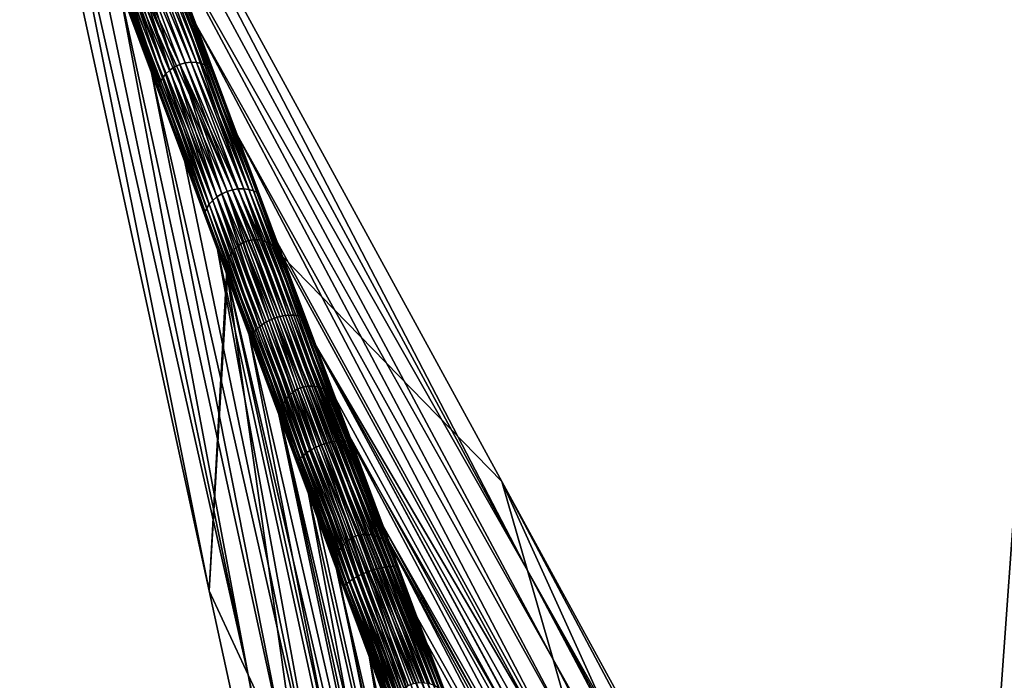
# Model space of a CAD drawing. Header units: millimetres. Extents: x -208 to -25, y 23 to 205.
# Tile 476 of 635: x -149 to -126, y 176 to 192. Entities that reach past the tile are written whole.
import ezdxf

# ---------------------------------------------------------------- set-up
doc = ezdxf.new("R2010")
doc.units = ezdxf.units.MM
doc.header["$LTSCALE"] = 65.185185
for name, color, linetype in [('180', 7, 'CONTINUOUS'), ('230', 7, 'CONTINUOUS'), ('322', 7, 'CONTINUOUS'), ('324', 7, 'CONTINUOUS'), ('377', 7, 'CONTINUOUS'), ('378', 7, 'CONTINUOUS'), ('379', 7, 'CONTINUOUS'), ('447', 7, 'CONTINUOUS')]:
    doc.layers.add(name, color=color, linetype=linetype)

msp = doc.modelspace()

# ---------------------------------------------------------------- linework, layer by layer
at = {"layer": '180', "linetype": 'CONTINUOUS'}
for points in [[(-141.916, 183.851, 50.715), (-126.424, 156.15, 56.24), (-142.707, 185.972, 56.24), (-141.916, 183.851, 50.715)], [(-126.058, 154.465, 47.588), (-126.424, 156.15, 56.24), (-141.916, 183.851, 50.715), (-126.058, 154.465, 47.588)], [(-141.45, 182.6, 47.46), (-126.058, 154.465, 47.588), (-141.916, 183.851, 50.715), (-141.45, 182.6, 47.46)], [(-141.124, 181.727, 45.189), (-126.058, 154.465, 47.588), (-141.45, 182.6, 47.46), (-141.124, 181.727, 45.189)], [(-140.331, 179.603, 39.663), (-126.058, 154.465, 47.588), (-141.124, 181.727, 45.189), (-140.331, 179.603, 39.663)], [(-125.691, 152.773, 38.882), (-126.058, 154.465, 47.588), (-140.331, 179.603, 39.663), (-125.691, 152.773, 38.882)], [(-140.143, 179.099, 38.352), (-125.691, 152.773, 38.882), (-140.331, 179.603, 39.663), (-140.143, 179.099, 38.352)], [(-139.533, 177.461, 34.087), (-125.691, 152.773, 38.882), (-140.143, 179.099, 38.352), (-139.533, 177.461, 34.087)], [(-138.837, 175.595, 29.222), (-125.691, 152.773, 38.882), (-139.533, 177.461, 34.087), (-138.837, 175.595, 29.222)]]:
    msp.add_3dface(points, dxfattribs=at)
at = {"layer": '230', "linetype": 'CONTINUOUS'}
for points in [[(-143.773, 186.215, 56.24), (-142.456, 182.776, 47.246), (-143.645, 186.301, 56.24), (-143.773, 186.215, 56.24)], [(-143.645, 186.301, 56.24), (-142.226, 182.888, 47.236), (-143.505, 186.352, 56.24), (-143.645, 186.301, 56.24)], [(-142.456, 182.776, 47.246), (-142.346, 182.843, 47.236), (-143.645, 186.301, 56.24), (-142.456, 182.776, 47.246)], [(-142.346, 182.843, 47.236), (-142.226, 182.888, 47.236), (-143.645, 186.301, 56.24), (-142.346, 182.843, 47.236)], [(-143.505, 186.352, 56.24), (-142.1, 182.909, 47.246), (-143.353, 186.371, 56.24), (-143.505, 186.352, 56.24)], [(-142.226, 182.888, 47.236), (-142.1, 182.909, 47.246), (-143.505, 186.352, 56.24), (-142.226, 182.888, 47.236)], [(-142.1, 182.909, 47.246), (-141.971, 182.907, 47.266), (-143.353, 186.371, 56.24), (-142.1, 182.909, 47.246)], [(-143.353, 186.371, 56.24), (-141.971, 182.907, 47.266), (-143.203, 186.355, 56.24), (-143.353, 186.371, 56.24)], [(-141.971, 182.907, 47.266), (-141.844, 182.884, 47.293), (-143.203, 186.355, 56.24), (-141.971, 182.907, 47.266)], [(-143.203, 186.355, 56.24), (-141.844, 182.884, 47.293), (-143.056, 186.305, 56.24), (-143.203, 186.355, 56.24)], [(-141.844, 182.884, 47.293), (-141.723, 182.84, 47.327), (-143.056, 186.305, 56.24), (-141.844, 182.884, 47.293)], [(-143.056, 186.305, 56.24), (-141.723, 182.84, 47.327), (-142.922, 186.223, 56.24), (-143.056, 186.305, 56.24)], [(-143.956, 185.971, 56.24), (-142.633, 182.589, 47.293), (-143.877, 186.105, 56.24), (-143.956, 185.971, 56.24)], [(-143.877, 186.105, 56.24), (-142.552, 182.69, 47.266), (-143.773, 186.215, 56.24), (-143.877, 186.105, 56.24)], [(-142.633, 182.589, 47.293), (-142.552, 182.69, 47.266), (-143.877, 186.105, 56.24), (-142.633, 182.589, 47.293)], [(-142.552, 182.69, 47.266), (-142.456, 182.776, 47.246), (-143.773, 186.215, 56.24), (-142.552, 182.69, 47.266)], [(-141.723, 182.84, 47.327), (-141.614, 182.776, 47.367), (-142.922, 186.223, 56.24), (-141.723, 182.84, 47.327)], [(-142.922, 186.223, 56.24), (-141.614, 182.776, 47.367), (-142.807, 186.113, 56.24), (-142.922, 186.223, 56.24)], [(-141.45, 182.6, 47.46), (-141.916, 183.851, 50.715), (-142.807, 186.113, 56.24), (-141.45, 182.6, 47.46)], [(-141.521, 182.695, 47.411), (-141.45, 182.6, 47.46), (-142.807, 186.113, 56.24), (-141.521, 182.695, 47.411)], [(-141.916, 183.851, 50.715), (-142.707, 185.972, 56.24), (-142.807, 186.113, 56.24), (-141.916, 183.851, 50.715)], [(-141.614, 182.776, 47.367), (-141.521, 182.695, 47.411), (-142.807, 186.113, 56.24), (-141.614, 182.776, 47.367)], [(-144.019, 185.662, 56.24), (-142.736, 182.358, 47.367), (-144.004, 185.821, 56.24), (-144.019, 185.662, 56.24)], [(-144.004, 185.821, 56.24), (-142.695, 182.477, 47.327), (-143.956, 185.971, 56.24), (-144.004, 185.821, 56.24)], [(-142.736, 182.358, 47.367), (-142.695, 182.477, 47.327), (-144.004, 185.821, 56.24), (-142.736, 182.358, 47.367)], [(-142.695, 182.477, 47.327), (-142.633, 182.589, 47.293), (-143.956, 185.971, 56.24), (-142.695, 182.477, 47.327)], [(-142.753, 182.236, 47.411), (-142.736, 182.358, 47.367), (-144.019, 185.662, 56.24), (-142.753, 182.236, 47.411)], [(-144.003, 185.489, 56.24), (-142.753, 182.236, 47.411), (-144.019, 185.662, 56.24), (-144.003, 185.489, 56.24)], [(-142.745, 182.117, 47.46), (-142.753, 182.236, 47.411), (-144.003, 185.489, 56.24), (-142.745, 182.117, 47.46)], [(-142.552, 182.69, 47.266), (-141.15, 179.275, 38.131), (-142.456, 182.776, 47.246), (-142.552, 182.69, 47.266)], [(-142.456, 182.776, 47.246), (-141.041, 179.342, 38.121), (-142.346, 182.843, 47.236), (-142.456, 182.776, 47.246)], [(-141.15, 179.275, 38.131), (-141.041, 179.342, 38.121), (-142.456, 182.776, 47.246), (-141.15, 179.275, 38.131)], [(-142.346, 182.843, 47.236), (-140.921, 179.387, 38.121), (-142.226, 182.888, 47.236), (-142.346, 182.843, 47.236)], [(-141.041, 179.342, 38.121), (-140.921, 179.387, 38.121), (-142.346, 182.843, 47.236), (-141.041, 179.342, 38.121)], [(-142.226, 182.888, 47.236), (-140.794, 179.408, 38.131), (-142.1, 182.909, 47.246), (-142.226, 182.888, 47.236)], [(-140.921, 179.387, 38.121), (-140.794, 179.408, 38.131), (-142.226, 182.888, 47.236), (-140.921, 179.387, 38.121)], [(-140.794, 179.408, 38.131), (-140.665, 179.406, 38.15), (-142.1, 182.909, 47.246), (-140.794, 179.408, 38.131)], [(-142.1, 182.909, 47.246), (-140.665, 179.406, 38.15), (-141.971, 182.907, 47.266), (-142.1, 182.909, 47.246)], [(-140.665, 179.406, 38.15), (-140.538, 179.382, 38.177), (-141.971, 182.907, 47.266), (-140.665, 179.406, 38.15)], [(-141.971, 182.907, 47.266), (-140.538, 179.382, 38.177), (-141.844, 182.884, 47.293), (-141.971, 182.907, 47.266)], [(-140.538, 179.382, 38.177), (-140.418, 179.338, 38.212), (-141.844, 182.884, 47.293), (-140.538, 179.382, 38.177)], [(-141.844, 182.884, 47.293), (-140.418, 179.338, 38.212), (-141.723, 182.84, 47.327), (-141.844, 182.884, 47.293)], [(-140.418, 179.338, 38.212), (-140.309, 179.275, 38.251), (-141.723, 182.84, 47.327), (-140.418, 179.338, 38.212)], [(-141.723, 182.84, 47.327), (-140.309, 179.275, 38.251), (-141.614, 182.776, 47.367), (-141.723, 182.84, 47.327)], [(-140.309, 179.275, 38.251), (-140.216, 179.194, 38.296), (-141.614, 182.776, 47.367), (-140.309, 179.275, 38.251)], [(-141.614, 182.776, 47.367), (-140.216, 179.194, 38.296), (-141.521, 182.695, 47.411), (-141.614, 182.776, 47.367)], [(-142.695, 182.477, 47.327), (-141.327, 179.088, 38.177), (-142.633, 182.589, 47.293), (-142.695, 182.477, 47.327)], [(-142.633, 182.589, 47.293), (-141.246, 179.189, 38.15), (-142.552, 182.69, 47.266), (-142.633, 182.589, 47.293)], [(-141.327, 179.088, 38.177), (-141.246, 179.189, 38.15), (-142.633, 182.589, 47.293), (-141.327, 179.088, 38.177)], [(-141.246, 179.189, 38.15), (-141.15, 179.275, 38.131), (-142.552, 182.69, 47.266), (-141.246, 179.189, 38.15)], [(-140.143, 179.099, 38.352), (-140.331, 179.603, 39.663), (-141.521, 182.695, 47.411), (-140.143, 179.099, 38.352)], [(-140.216, 179.194, 38.296), (-140.143, 179.099, 38.352), (-141.521, 182.695, 47.411), (-140.216, 179.194, 38.296)], [(-140.331, 179.603, 39.663), (-141.124, 181.727, 45.189), (-141.521, 182.695, 47.411), (-140.331, 179.603, 39.663)], [(-141.124, 181.727, 45.189), (-141.45, 182.6, 47.46), (-141.521, 182.695, 47.411), (-141.124, 181.727, 45.189)], [(-142.753, 182.236, 47.411), (-141.43, 178.857, 38.251), (-142.736, 182.358, 47.367), (-142.753, 182.236, 47.411)], [(-142.736, 182.358, 47.367), (-141.389, 178.976, 38.212), (-142.695, 182.477, 47.327), (-142.736, 182.358, 47.367)], [(-141.43, 178.857, 38.251), (-141.389, 178.976, 38.212), (-142.736, 182.358, 47.367), (-141.43, 178.857, 38.251)], [(-141.389, 178.976, 38.212), (-141.327, 179.088, 38.177), (-142.695, 182.477, 47.327), (-141.389, 178.976, 38.212)], [(-141.447, 178.735, 38.296), (-141.43, 178.857, 38.251), (-142.753, 182.236, 47.411), (-141.447, 178.735, 38.296)], [(-142.745, 182.117, 47.46), (-141.447, 178.735, 38.296), (-142.753, 182.236, 47.411), (-142.745, 182.117, 47.46)], [(-141.891, 179.828, 41.505), (-141.447, 178.735, 38.296), (-142.745, 182.117, 47.46), (-141.891, 179.828, 41.505)], [(-141.441, 178.618, 38.36), (-141.447, 178.735, 38.296), (-141.891, 179.828, 41.505), (-141.441, 178.618, 38.36)], [(-141.15, 179.275, 38.131), (-139.736, 175.843, 29.005), (-141.041, 179.342, 38.121), (-141.15, 179.275, 38.131)], [(-141.041, 179.342, 38.121), (-139.616, 175.888, 29.005), (-140.921, 179.387, 38.121), (-141.041, 179.342, 38.121)], [(-139.736, 175.843, 29.005), (-139.616, 175.888, 29.005), (-141.041, 179.342, 38.121), (-139.736, 175.843, 29.005)], [(-140.921, 179.387, 38.121), (-139.489, 175.909, 29.015), (-140.794, 179.408, 38.131), (-140.921, 179.387, 38.121)], [(-139.616, 175.888, 29.005), (-139.489, 175.909, 29.015), (-140.921, 179.387, 38.121), (-139.616, 175.888, 29.005)], [(-139.489, 175.909, 29.015), (-139.36, 175.907, 29.034), (-140.794, 179.408, 38.131), (-139.489, 175.909, 29.015)], [(-140.794, 179.408, 38.131), (-139.36, 175.907, 29.034), (-140.665, 179.406, 38.15), (-140.794, 179.408, 38.131)], [(-139.36, 175.907, 29.034), (-139.233, 175.884, 29.061), (-140.665, 179.406, 38.15), (-139.36, 175.907, 29.034)], [(-140.665, 179.406, 38.15), (-139.233, 175.884, 29.061), (-140.538, 179.382, 38.177), (-140.665, 179.406, 38.15)], [(-139.233, 175.884, 29.061), (-139.113, 175.84, 29.095), (-140.538, 179.382, 38.177), (-139.233, 175.884, 29.061)], [(-140.538, 179.382, 38.177), (-139.113, 175.84, 29.095), (-140.418, 179.338, 38.212), (-140.538, 179.382, 38.177)], [(-139.113, 175.84, 29.095), (-139.004, 175.777, 29.135), (-140.418, 179.338, 38.212), (-139.113, 175.84, 29.095)], [(-140.418, 179.338, 38.212), (-139.004, 175.777, 29.135), (-140.309, 179.275, 38.251), (-140.418, 179.338, 38.212)], [(-141.389, 178.976, 38.212), (-140.022, 175.59, 29.061), (-141.327, 179.088, 38.177), (-141.389, 178.976, 38.212)], [(-141.327, 179.088, 38.177), (-139.941, 175.69, 29.034), (-141.246, 179.189, 38.15), (-141.327, 179.088, 38.177)], [(-140.022, 175.59, 29.061), (-139.941, 175.69, 29.034), (-141.327, 179.088, 38.177), (-140.022, 175.59, 29.061)], [(-141.246, 179.189, 38.15), (-139.845, 175.776, 29.015), (-141.15, 179.275, 38.131), (-141.246, 179.189, 38.15)], [(-139.941, 175.69, 29.034), (-139.845, 175.776, 29.015), (-141.246, 179.189, 38.15), (-139.941, 175.69, 29.034)], [(-139.845, 175.776, 29.015), (-139.736, 175.843, 29.005), (-141.15, 179.275, 38.131), (-139.845, 175.776, 29.015)], [(-139.004, 175.777, 29.135), (-138.911, 175.696, 29.179), (-140.309, 179.275, 38.251), (-139.004, 175.777, 29.135)], [(-140.309, 179.275, 38.251), (-138.911, 175.696, 29.179), (-140.216, 179.194, 38.296), (-140.309, 179.275, 38.251)], [(-138.837, 175.595, 29.222), (-139.533, 177.461, 34.087), (-140.216, 179.194, 38.296), (-138.837, 175.595, 29.222)], [(-138.911, 175.696, 29.179), (-138.837, 175.595, 29.222), (-140.216, 179.194, 38.296), (-138.911, 175.696, 29.179)], [(-139.533, 177.461, 34.087), (-140.143, 179.099, 38.352), (-140.216, 179.194, 38.296), (-139.533, 177.461, 34.087)], [(-141.447, 178.735, 38.296), (-140.125, 175.359, 29.135), (-141.43, 178.857, 38.251), (-141.447, 178.735, 38.296)], [(-141.43, 178.857, 38.251), (-140.084, 175.478, 29.095), (-141.389, 178.976, 38.212), (-141.43, 178.857, 38.251)], [(-140.125, 175.359, 29.135), (-140.084, 175.478, 29.095), (-141.43, 178.857, 38.251), (-140.125, 175.359, 29.135)], [(-140.084, 175.478, 29.095), (-140.022, 175.59, 29.061), (-141.389, 178.976, 38.212), (-140.084, 175.478, 29.095)], [(-140.143, 175.236, 29.179), (-140.125, 175.359, 29.135), (-141.447, 178.735, 38.296), (-140.143, 175.236, 29.179)], [(-141.441, 178.618, 38.36), (-140.143, 175.236, 29.179), (-141.447, 178.735, 38.296), (-141.441, 178.618, 38.36)], [(-140.13, 175.105, 29.203), (-140.143, 175.236, 29.179), (-141.441, 178.618, 38.36), (-140.13, 175.105, 29.203)]]:
    msp.add_3dface(points, dxfattribs=at)
at = {"layer": '322', "linetype": 'CONTINUOUS'}
for points in [[(-148.137, 196.575, 51.334), (-144.437, 178.076, 56.24), (-148.914, 198.658, 56.24), (-148.137, 196.575, 51.334)], [(-143.519, 176.095, 48.639), (-144.437, 178.076, 56.24), (-148.137, 196.575, 51.334), (-143.519, 176.095, 48.639)], [(-147.359, 194.491, 46.428), (-143.519, 176.095, 48.639), (-148.137, 196.575, 51.334), (-147.359, 194.491, 46.428)], [(-146.582, 192.406, 41.521), (-143.519, 176.095, 48.639), (-147.359, 194.491, 46.428), (-146.582, 192.406, 41.521)], [(-142.6, 174.114, 41.037), (-143.519, 176.095, 48.639), (-146.582, 192.406, 41.521), (-142.6, 174.114, 41.037)], [(-145.8, 190.31, 36.583), (-142.6, 174.114, 41.037), (-146.582, 192.406, 41.521), (-145.8, 190.31, 36.583)], [(-141.682, 172.133, 33.436), (-142.6, 174.114, 41.037), (-145.8, 190.31, 36.583), (-141.682, 172.133, 33.436)], [(-145.015, 188.203, 31.617), (-141.682, 172.133, 33.436), (-145.8, 190.31, 36.583), (-145.015, 188.203, 31.617)], [(-144.243, 186.135, 26.736), (-141.682, 172.133, 33.436), (-145.015, 188.203, 31.617), (-144.243, 186.135, 26.736)], [(-140.763, 170.153, 25.835), (-141.682, 172.133, 33.436), (-144.243, 186.135, 26.736), (-140.763, 170.153, 25.835)], [(-143.503, 184.151, 22.05), (-140.763, 170.153, 25.835), (-144.243, 186.135, 26.736), (-143.503, 184.151, 22.05)], [(-139.845, 168.172, 18.233), (-140.763, 170.153, 25.835), (-143.503, 184.151, 22.05), (-139.845, 168.172, 18.233)], [(-142.792, 182.244, 17.542), (-139.845, 168.172, 18.233), (-143.503, 184.151, 22.05), (-142.792, 182.244, 17.542)], [(-142.09, 180.364, 13.096), (-139.845, 168.172, 18.233), (-142.792, 182.244, 17.542), (-142.09, 180.364, 13.096)], [(-138.927, 166.191, 10.632), (-139.845, 168.172, 18.233), (-142.09, 180.364, 13.096), (-138.927, 166.191, 10.632)], [(-141.381, 178.461, 8.597), (-138.927, 166.191, 10.632), (-142.09, 180.364, 13.096), (-141.381, 178.461, 8.597)], [(-140.661, 176.532, 4.027), (-138.927, 166.191, 10.632), (-141.381, 178.461, 8.597), (-140.661, 176.532, 4.027)], [(-144.437, 178.076, 56.24), (-143.519, 176.095, 48.639), (-140.183, 158.518, 56.24), (-144.437, 178.076, 56.24)], [(-138.008, 164.21, 3.03), (-138.927, 166.191, 10.632), (-140.661, 176.532, 4.027), (-138.008, 164.21, 3.03)], [(-139.949, 174.623, -0.505), (-138.008, 164.21, 3.03), (-140.661, 176.532, 4.027), (-139.949, 174.623, -0.505)], [(-143.519, 176.095, 48.639), (-142.6, 174.114, 41.037), (-139.369, 157.025, 48.364), (-143.519, 176.095, 48.639)], [(-140.183, 158.518, 56.24), (-143.519, 176.095, 48.639), (-139.776, 157.772, 52.302), (-140.183, 158.518, 56.24)], [(-139.776, 157.772, 52.302), (-143.519, 176.095, 48.639), (-139.369, 157.025, 48.364), (-139.776, 157.772, 52.302)]]:
    msp.add_3dface(points, dxfattribs=at)
at = {"layer": '324', "linetype": 'CONTINUOUS'}
for points in [[(-124.871, 181.176, 48.639), (-126.622, 163.371, 56.24), (-125.194, 183.336, 56.24), (-124.871, 181.176, 48.639)], [(-126.442, 162.541, 52.302), (-126.622, 163.371, 56.24), (-124.871, 181.176, 48.639), (-126.442, 162.541, 52.302)], [(-126.261, 161.71, 48.364), (-126.442, 162.541, 52.302), (-124.871, 181.176, 48.639), (-126.261, 161.71, 48.364)], [(-124.547, 179.017, 41.037), (-126.261, 161.71, 48.364), (-124.871, 181.176, 48.639), (-124.547, 179.017, 41.037)], [(-126.08, 160.879, 44.423), (-126.261, 161.71, 48.364), (-124.547, 179.017, 41.037), (-126.08, 160.879, 44.423)], [(-125.897, 160.042, 40.43), (-126.08, 160.879, 44.423), (-124.547, 179.017, 41.037), (-125.897, 160.042, 40.43)], [(-124.224, 176.858, 33.436), (-125.897, 160.042, 40.43), (-124.547, 179.017, 41.037), (-124.224, 176.858, 33.436)], [(-125.632, 159.465, 35.408), (-125.897, 160.042, 40.43), (-124.224, 176.858, 33.436), (-125.632, 159.465, 35.408)]]:
    msp.add_3dface(points, dxfattribs=at)
at = {"layer": '377', "linetype": 'CONTINUOUS'}
for points in [[(-144.747, 191.441, 38.11), (-145.506, 193.369, 42.36), (-145.706, 194.012, 44.163), (-144.747, 191.441, 38.11)], [(-146.376, 193.444, 42.12), (-146.253, 193.504, 42.11), (-145.258, 190.447, 35.059), (-146.376, 193.444, 42.12)], [(-146.121, 193.539, 42.119), (-145.003, 190.542, 35.058), (-146.253, 193.504, 42.11), (-146.121, 193.539, 42.119)], [(-146.253, 193.504, 42.11), (-145.003, 190.542, 35.058), (-145.134, 190.505, 35.044), (-146.253, 193.504, 42.11)], [(-146.253, 193.504, 42.11), (-145.134, 190.505, 35.044), (-145.258, 190.447, 35.059), (-146.253, 193.504, 42.11)], [(-145.984, 193.549, 42.144), (-144.868, 190.557, 35.094), (-146.121, 193.539, 42.119), (-145.984, 193.549, 42.144)], [(-146.121, 193.539, 42.119), (-144.868, 190.557, 35.094), (-145.003, 190.542, 35.058), (-146.121, 193.539, 42.119)], [(-145.849, 193.536, 42.18), (-144.736, 190.551, 35.149), (-145.984, 193.549, 42.144), (-145.849, 193.536, 42.18)], [(-145.984, 193.549, 42.144), (-144.736, 190.551, 35.149), (-144.868, 190.557, 35.094), (-145.984, 193.549, 42.144)], [(-145.72, 193.5, 42.229), (-144.611, 190.526, 35.221), (-145.849, 193.536, 42.18), (-145.72, 193.5, 42.229)], [(-145.849, 193.536, 42.18), (-144.611, 190.526, 35.221), (-144.736, 190.551, 35.149), (-145.849, 193.536, 42.18)], [(-145.604, 193.444, 42.289), (-144.499, 190.482, 35.311), (-145.72, 193.5, 42.229), (-145.604, 193.444, 42.289)], [(-145.72, 193.5, 42.229), (-144.499, 190.482, 35.311), (-144.611, 190.526, 35.221), (-145.72, 193.5, 42.229)], [(-146.654, 193.153, 42.228), (-146.58, 193.264, 42.18), (-145.545, 190.179, 35.22), (-146.654, 193.153, 42.228)], [(-146.58, 193.264, 42.18), (-146.486, 193.363, 42.143), (-145.467, 190.279, 35.148), (-146.58, 193.264, 42.18)], [(-146.58, 193.264, 42.18), (-145.467, 190.279, 35.148), (-145.545, 190.179, 35.22), (-146.58, 193.264, 42.18)], [(-146.486, 193.363, 42.143), (-146.376, 193.444, 42.12), (-145.37, 190.37, 35.093), (-146.486, 193.363, 42.143)], [(-146.486, 193.363, 42.143), (-145.37, 190.37, 35.093), (-145.467, 190.279, 35.148), (-146.486, 193.363, 42.143)], [(-146.376, 193.444, 42.12), (-145.258, 190.447, 35.059), (-145.37, 190.37, 35.093), (-146.376, 193.444, 42.12)], [(-145.506, 193.369, 42.36), (-144.407, 190.423, 35.418), (-145.604, 193.444, 42.289), (-145.506, 193.369, 42.36)], [(-145.604, 193.444, 42.289), (-144.407, 190.423, 35.418), (-144.499, 190.482, 35.311), (-145.604, 193.444, 42.289)], [(-144.407, 190.423, 35.418), (-145.506, 193.369, 42.36), (-144.747, 191.441, 38.11), (-144.407, 190.423, 35.418)], [(-146.731, 192.914, 42.359), (-146.705, 193.034, 42.288), (-145.632, 189.967, 35.417), (-146.731, 192.914, 42.359)], [(-146.705, 193.034, 42.288), (-146.654, 193.153, 42.228), (-145.601, 190.073, 35.31), (-146.705, 193.034, 42.288)], [(-146.705, 193.034, 42.288), (-145.601, 190.073, 35.31), (-145.632, 189.967, 35.417), (-146.705, 193.034, 42.288)], [(-146.654, 193.153, 42.228), (-145.545, 190.179, 35.22), (-145.601, 190.073, 35.31), (-146.654, 193.153, 42.228)], [(-146.582, 192.406, 41.521), (-146.731, 192.914, 42.359), (-145.632, 189.967, 35.417), (-146.582, 192.406, 41.521)], [(-145.8, 190.31, 36.583), (-146.582, 192.406, 41.521), (-145.632, 189.967, 35.417), (-145.8, 190.31, 36.583)], [(-143.779, 188.847, 31.997), (-144.407, 190.423, 35.418), (-144.747, 191.441, 38.11), (-143.779, 188.847, 31.997)], [(-145.37, 190.37, 35.093), (-145.258, 190.447, 35.059), (-144.255, 187.38, 28.042), (-145.37, 190.37, 35.093)], [(-145.258, 190.447, 35.059), (-145.134, 190.505, 35.044), (-144.141, 187.452, 27.997), (-145.258, 190.447, 35.059)], [(-145.258, 190.447, 35.059), (-144.141, 187.452, 27.997), (-144.255, 187.38, 28.042), (-145.258, 190.447, 35.059)], [(-145.003, 190.542, 35.058), (-143.886, 187.547, 27.996), (-145.134, 190.505, 35.044), (-145.003, 190.542, 35.058)], [(-145.134, 190.505, 35.044), (-143.886, 187.547, 27.996), (-144.017, 187.508, 27.977), (-145.134, 190.505, 35.044)], [(-145.134, 190.505, 35.044), (-144.017, 187.508, 27.977), (-144.141, 187.452, 27.997), (-145.134, 190.505, 35.044)], [(-144.868, 190.557, 35.094), (-143.753, 187.567, 28.043), (-145.003, 190.542, 35.058), (-144.868, 190.557, 35.094)], [(-145.003, 190.542, 35.058), (-143.753, 187.567, 28.043), (-143.886, 187.547, 27.996), (-145.003, 190.542, 35.058)], [(-144.736, 190.551, 35.149), (-143.624, 187.569, 28.116), (-144.868, 190.557, 35.094), (-144.736, 190.551, 35.149)], [(-144.868, 190.557, 35.094), (-143.624, 187.569, 28.116), (-143.753, 187.567, 28.043), (-144.868, 190.557, 35.094)], [(-144.611, 190.526, 35.221), (-143.503, 187.554, 28.213), (-144.736, 190.551, 35.149), (-144.611, 190.526, 35.221)], [(-144.736, 190.551, 35.149), (-143.503, 187.554, 28.213), (-143.624, 187.569, 28.116), (-144.736, 190.551, 35.149)], [(-144.499, 190.482, 35.311), (-143.396, 187.523, 28.332), (-144.611, 190.526, 35.221), (-144.499, 190.482, 35.311)], [(-144.611, 190.526, 35.221), (-143.396, 187.523, 28.332), (-143.503, 187.554, 28.213), (-144.611, 190.526, 35.221)], [(-144.407, 190.423, 35.418), (-143.309, 187.479, 28.475), (-144.499, 190.482, 35.311), (-144.407, 190.423, 35.418)], [(-144.499, 190.482, 35.311), (-143.309, 187.479, 28.475), (-143.396, 187.523, 28.332), (-144.499, 190.482, 35.311)], [(-145.015, 188.203, 31.617), (-145.8, 190.31, 36.583), (-145.632, 189.967, 35.417), (-145.015, 188.203, 31.617)], [(-145.545, 190.179, 35.22), (-145.467, 190.279, 35.148), (-144.436, 187.206, 28.211), (-145.545, 190.179, 35.22)], [(-145.467, 190.279, 35.148), (-145.37, 190.37, 35.093), (-144.354, 187.297, 28.115), (-145.467, 190.279, 35.148)], [(-145.467, 190.279, 35.148), (-144.354, 187.297, 28.115), (-144.436, 187.206, 28.211), (-145.467, 190.279, 35.148)], [(-145.37, 190.37, 35.093), (-144.255, 187.38, 28.042), (-144.354, 187.297, 28.115), (-145.37, 190.37, 35.093)], [(-143.309, 187.479, 28.475), (-144.407, 190.423, 35.418), (-143.779, 188.847, 31.997), (-143.309, 187.479, 28.475)], [(-145.632, 189.967, 35.417), (-145.601, 190.073, 35.31), (-144.534, 187.023, 28.474), (-145.632, 189.967, 35.417)], [(-145.601, 190.073, 35.31), (-145.545, 190.179, 35.22), (-144.497, 187.113, 28.331), (-145.601, 190.073, 35.31)], [(-145.601, 190.073, 35.31), (-144.497, 187.113, 28.331), (-144.534, 187.023, 28.474), (-145.601, 190.073, 35.31)], [(-145.545, 190.179, 35.22), (-144.436, 187.206, 28.211), (-144.497, 187.113, 28.331), (-145.545, 190.179, 35.22)], [(-145.015, 188.203, 31.617), (-145.632, 189.967, 35.417), (-144.534, 187.023, 28.474), (-145.015, 188.203, 31.617)], [(-142.832, 186.306, 26), (-143.309, 187.479, 28.475), (-143.779, 188.847, 31.997), (-142.832, 186.306, 26)], [(-144.243, 186.135, 26.736), (-145.015, 188.203, 31.617), (-144.534, 187.023, 28.474), (-144.243, 186.135, 26.736)], [(-144.255, 187.38, 28.042), (-144.141, 187.452, 27.997), (-143.14, 184.393, 20.99), (-144.255, 187.38, 28.042)], [(-144.141, 187.452, 27.997), (-144.017, 187.508, 27.977), (-143.025, 184.46, 20.934), (-144.141, 187.452, 27.997)], [(-144.141, 187.452, 27.997), (-143.025, 184.46, 20.934), (-143.14, 184.393, 20.99), (-144.141, 187.452, 27.997)], [(-143.886, 187.547, 27.996), (-142.77, 184.555, 20.933), (-144.017, 187.508, 27.977), (-143.886, 187.547, 27.996)], [(-144.017, 187.508, 27.977), (-142.77, 184.555, 20.933), (-142.9, 184.513, 20.91), (-144.017, 187.508, 27.977)], [(-144.017, 187.508, 27.977), (-142.9, 184.513, 20.91), (-143.025, 184.46, 20.934), (-144.017, 187.508, 27.977)], [(-143.753, 187.567, 28.043), (-142.639, 184.579, 20.991), (-143.886, 187.547, 27.996), (-143.753, 187.567, 28.043)], [(-143.886, 187.547, 27.996), (-142.639, 184.579, 20.991), (-142.77, 184.555, 20.933), (-143.886, 187.547, 27.996)], [(-143.624, 187.569, 28.116), (-142.512, 184.589, 21.081), (-143.753, 187.567, 28.043), (-143.624, 187.569, 28.116)], [(-143.753, 187.567, 28.043), (-142.512, 184.589, 21.081), (-142.639, 184.579, 20.991), (-143.753, 187.567, 28.043)], [(-143.503, 187.554, 28.213), (-142.395, 184.584, 21.203), (-143.624, 187.569, 28.116), (-143.503, 187.554, 28.213)], [(-143.624, 187.569, 28.116), (-142.395, 184.584, 21.203), (-142.512, 184.589, 21.081), (-143.624, 187.569, 28.116)], [(-143.396, 187.523, 28.332), (-142.293, 184.566, 21.352), (-143.503, 187.554, 28.213), (-143.396, 187.523, 28.332)], [(-143.503, 187.554, 28.213), (-142.293, 184.566, 21.352), (-142.395, 184.584, 21.203), (-143.503, 187.554, 28.213)], [(-143.309, 187.479, 28.475), (-142.212, 184.537, 21.531), (-143.396, 187.523, 28.332), (-143.309, 187.479, 28.475)], [(-143.396, 187.523, 28.332), (-142.212, 184.537, 21.531), (-142.293, 184.566, 21.352), (-143.396, 187.523, 28.332)], [(-142.212, 184.537, 21.531), (-143.309, 187.479, 28.475), (-142.832, 186.306, 26), (-142.212, 184.537, 21.531)], [(-144.497, 187.113, 28.331), (-144.436, 187.206, 28.211), (-143.394, 184.156, 21.35), (-144.497, 187.113, 28.331)], [(-144.436, 187.206, 28.211), (-144.354, 187.297, 28.115), (-143.328, 184.237, 21.201), (-144.436, 187.206, 28.211)], [(-144.436, 187.206, 28.211), (-143.328, 184.237, 21.201), (-143.394, 184.156, 21.35), (-144.436, 187.206, 28.211)], [(-144.354, 187.297, 28.115), (-144.255, 187.38, 28.042), (-143.243, 184.317, 21.08), (-144.354, 187.297, 28.115)], [(-144.354, 187.297, 28.115), (-143.243, 184.317, 21.08), (-143.328, 184.237, 21.201), (-144.354, 187.297, 28.115)], [(-144.255, 187.38, 28.042), (-143.14, 184.393, 20.99), (-143.243, 184.317, 21.08), (-144.255, 187.38, 28.042)], [(-144.534, 187.023, 28.474), (-144.497, 187.113, 28.331), (-143.436, 184.082, 21.529), (-144.534, 187.023, 28.474)], [(-144.243, 186.135, 26.736), (-144.534, 187.023, 28.474), (-143.436, 184.082, 21.529), (-144.243, 186.135, 26.736)], [(-144.497, 187.113, 28.331), (-143.394, 184.156, 21.35), (-143.436, 184.082, 21.529), (-144.497, 187.113, 28.331)], [(-141.932, 183.893, 20.301), (-142.212, 184.537, 21.531), (-142.832, 186.306, 26), (-141.932, 183.893, 20.301)], [(-143.503, 184.151, 22.05), (-144.243, 186.135, 26.736), (-143.436, 184.082, 21.529), (-143.503, 184.151, 22.05)], [(-143.243, 184.317, 21.08), (-143.14, 184.393, 20.99), (-142.132, 181.34, 14.045), (-143.243, 184.317, 21.08)], [(-143.14, 184.393, 20.99), (-143.025, 184.46, 20.934), (-142.027, 181.408, 13.936), (-143.14, 184.393, 20.99)], [(-143.14, 184.393, 20.99), (-142.027, 181.408, 13.936), (-142.132, 181.34, 14.045), (-143.14, 184.393, 20.99)], [(-143.025, 184.46, 20.934), (-142.9, 184.513, 20.91), (-141.91, 181.471, 13.869), (-143.025, 184.46, 20.934)], [(-143.025, 184.46, 20.934), (-141.91, 181.471, 13.869), (-142.027, 181.408, 13.936), (-143.025, 184.46, 20.934)], [(-142.77, 184.555, 20.933), (-141.655, 181.565, 13.868), (-142.9, 184.513, 20.91), (-142.77, 184.555, 20.933)], [(-142.9, 184.513, 20.91), (-141.655, 181.565, 13.868), (-141.784, 181.522, 13.841), (-142.9, 184.513, 20.91)], [(-142.9, 184.513, 20.91), (-141.784, 181.522, 13.841), (-141.91, 181.471, 13.869), (-142.9, 184.513, 20.91)], [(-142.639, 184.579, 20.991), (-141.526, 181.594, 13.937), (-142.77, 184.555, 20.933), (-142.639, 184.579, 20.991)], [(-142.77, 184.555, 20.933), (-141.526, 181.594, 13.937), (-141.655, 181.565, 13.868), (-142.77, 184.555, 20.933)], [(-142.512, 184.589, 21.081), (-141.402, 181.612, 14.046), (-142.639, 184.579, 20.991), (-142.512, 184.589, 21.081)], [(-142.639, 184.579, 20.991), (-141.402, 181.612, 14.046), (-141.526, 181.594, 13.937), (-142.639, 184.579, 20.991)], [(-142.395, 184.584, 21.203), (-141.289, 181.617, 14.192), (-142.512, 184.589, 21.081), (-142.395, 184.584, 21.203)], [(-142.512, 184.589, 21.081), (-141.289, 181.617, 14.192), (-141.402, 181.612, 14.046), (-142.512, 184.589, 21.081)], [(-142.293, 184.566, 21.352), (-141.192, 181.612, 14.371), (-142.395, 184.584, 21.203), (-142.293, 184.566, 21.352)], [(-142.395, 184.584, 21.203), (-141.192, 181.612, 14.371), (-141.289, 181.617, 14.192), (-142.395, 184.584, 21.203)], [(-142.212, 184.537, 21.531), (-141.117, 181.599, 14.586), (-142.293, 184.566, 21.352), (-142.212, 184.537, 21.531)], [(-142.293, 184.566, 21.352), (-141.117, 181.599, 14.586), (-141.192, 181.612, 14.371), (-142.293, 184.566, 21.352)], [(-141.117, 181.599, 14.586), (-142.212, 184.537, 21.531), (-141.066, 181.57, 14.806), (-141.117, 181.599, 14.586)], [(-141.066, 181.57, 14.806), (-142.212, 184.537, 21.531), (-141.932, 183.893, 20.301), (-141.066, 181.57, 14.806)], [(-143.394, 184.156, 21.35), (-143.328, 184.237, 21.201), (-142.292, 181.202, 14.369), (-143.394, 184.156, 21.35)], [(-143.328, 184.237, 21.201), (-143.243, 184.317, 21.08), (-142.221, 181.27, 14.19), (-143.328, 184.237, 21.201)], [(-143.328, 184.237, 21.201), (-142.221, 181.27, 14.19), (-142.292, 181.202, 14.369), (-143.328, 184.237, 21.201)], [(-143.243, 184.317, 21.08), (-142.132, 181.34, 14.045), (-142.221, 181.27, 14.19), (-143.243, 184.317, 21.08)], [(-142.792, 182.244, 17.542), (-143.503, 184.151, 22.05), (-143.436, 184.082, 21.529), (-142.792, 182.244, 17.542)], [(-143.436, 184.082, 21.529), (-143.394, 184.156, 21.35), (-142.34, 181.143, 14.583), (-143.436, 184.082, 21.529)], [(-142.792, 182.244, 17.542), (-143.436, 184.082, 21.529), (-142.34, 181.143, 14.583), (-142.792, 182.244, 17.542)], [(-143.394, 184.156, 21.35), (-142.292, 181.202, 14.369), (-142.34, 181.143, 14.583), (-143.394, 184.156, 21.35)], [(-142.09, 180.364, 13.096), (-142.792, 182.244, 17.542), (-142.34, 181.143, 14.583), (-142.09, 180.364, 13.096)], [(-141.402, 181.612, 14.046), (-140.294, 178.638, 7.009), (-141.526, 181.594, 13.937), (-141.402, 181.612, 14.046)], [(-141.289, 181.617, 14.192), (-140.185, 178.654, 7.179), (-141.402, 181.612, 14.046), (-141.289, 181.617, 14.192)], [(-141.402, 181.612, 14.046), (-140.185, 178.654, 7.179), (-140.294, 178.638, 7.009), (-141.402, 181.612, 14.046)], [(-141.192, 181.612, 14.371), (-140.092, 178.661, 7.388), (-141.289, 181.617, 14.192), (-141.192, 181.612, 14.371)], [(-141.289, 181.617, 14.192), (-140.092, 178.661, 7.388), (-140.185, 178.654, 7.179), (-141.289, 181.617, 14.192)], [(-141.117, 181.599, 14.586), (-140.022, 178.663, 7.639), (-141.192, 181.612, 14.371), (-141.117, 181.599, 14.586)], [(-141.192, 181.612, 14.371), (-140.022, 178.663, 7.639), (-140.092, 178.661, 7.388), (-141.192, 181.612, 14.371)], [(-142.132, 181.34, 14.045), (-142.027, 181.408, 13.936), (-141.023, 178.366, 7.007), (-142.132, 181.34, 14.045)], [(-142.027, 181.408, 13.936), (-141.91, 181.471, 13.869), (-140.915, 178.427, 6.881), (-142.027, 181.408, 13.936)], [(-142.027, 181.408, 13.936), (-140.915, 178.427, 6.881), (-141.023, 178.366, 7.007), (-142.027, 181.408, 13.936)], [(-141.91, 181.471, 13.869), (-141.784, 181.522, 13.841), (-140.797, 178.485, 6.803), (-141.91, 181.471, 13.869)], [(-141.91, 181.471, 13.869), (-140.797, 178.485, 6.803), (-140.915, 178.427, 6.881), (-141.91, 181.471, 13.869)], [(-141.655, 181.565, 13.868), (-140.542, 178.579, 6.802), (-141.784, 181.522, 13.841), (-141.655, 181.565, 13.868)], [(-141.784, 181.522, 13.841), (-140.542, 178.579, 6.802), (-140.67, 178.534, 6.77), (-141.784, 181.522, 13.841)], [(-141.784, 181.522, 13.841), (-140.67, 178.534, 6.77), (-140.797, 178.485, 6.803), (-141.784, 181.522, 13.841)], [(-141.526, 181.594, 13.937), (-140.415, 178.613, 6.882), (-141.655, 181.565, 13.868), (-141.526, 181.594, 13.937)], [(-141.655, 181.565, 13.868), (-140.415, 178.613, 6.882), (-140.542, 178.579, 6.802), (-141.655, 181.565, 13.868)], [(-141.526, 181.594, 13.937), (-140.294, 178.638, 7.009), (-140.415, 178.613, 6.882), (-141.526, 181.594, 13.937)], [(-140.022, 178.663, 7.639), (-141.117, 181.599, 14.586), (-140.197, 179.239, 9.295), (-140.022, 178.663, 7.639)], [(-140.197, 179.239, 9.295), (-141.117, 181.599, 14.586), (-141.066, 181.57, 14.806), (-140.197, 179.239, 9.295)], [(-142.34, 181.143, 14.583), (-142.292, 181.202, 14.369), (-141.245, 178.208, 7.636), (-142.34, 181.143, 14.583)], [(-142.09, 180.364, 13.096), (-142.34, 181.143, 14.583), (-141.245, 178.208, 7.636), (-142.09, 180.364, 13.096)], [(-142.292, 181.202, 14.369), (-142.221, 181.27, 14.19), (-141.191, 178.252, 7.385), (-142.292, 181.202, 14.369)], [(-142.292, 181.202, 14.369), (-141.191, 178.252, 7.385), (-141.245, 178.208, 7.636), (-142.292, 181.202, 14.369)], [(-142.221, 181.27, 14.19), (-142.132, 181.34, 14.045), (-141.116, 178.307, 7.177), (-142.221, 181.27, 14.19)], [(-142.221, 181.27, 14.19), (-141.116, 178.307, 7.177), (-141.191, 178.252, 7.385), (-142.221, 181.27, 14.19)], [(-142.132, 181.34, 14.045), (-141.023, 178.366, 7.007), (-141.116, 178.307, 7.177), (-142.132, 181.34, 14.045)], [(-141.381, 178.461, 8.597), (-142.09, 180.364, 13.096), (-141.245, 178.208, 7.636), (-141.381, 178.461, 8.597)], [(-139.312, 176.867, 3.675), (-140.022, 178.663, 7.639), (-140.197, 179.239, 9.295), (-139.312, 176.867, 3.675)], [(-140.415, 178.613, 6.882), (-139.305, 175.636, -0.175), (-140.542, 178.579, 6.802), (-140.415, 178.613, 6.882)], [(-140.294, 178.638, 7.009), (-139.187, 175.668, -0.03), (-140.415, 178.613, 6.882), (-140.294, 178.638, 7.009)], [(-140.415, 178.613, 6.882), (-139.187, 175.668, -0.03), (-139.305, 175.636, -0.175), (-140.415, 178.613, 6.882)], [(-140.185, 178.654, 7.179), (-139.081, 175.695, 0.165), (-140.294, 178.638, 7.009), (-140.185, 178.654, 7.179)], [(-140.294, 178.638, 7.009), (-139.081, 175.695, 0.165), (-139.187, 175.668, -0.03), (-140.294, 178.638, 7.009)], [(-140.092, 178.661, 7.388), (-138.994, 175.715, 0.404), (-140.185, 178.654, 7.179), (-140.092, 178.661, 7.388)], [(-140.185, 178.654, 7.179), (-138.994, 175.715, 0.404), (-139.081, 175.695, 0.165), (-140.185, 178.654, 7.179)], [(-140.022, 178.663, 7.639), (-138.93, 175.732, 0.69), (-140.092, 178.661, 7.388), (-140.022, 178.663, 7.639)], [(-140.092, 178.661, 7.388), (-138.93, 175.732, 0.69), (-138.994, 175.715, 0.404), (-140.092, 178.661, 7.388)], [(-138.93, 175.732, 0.69), (-140.022, 178.663, 7.639), (-139.312, 176.867, 3.675), (-138.93, 175.732, 0.69)], [(-140.661, 176.532, 4.027), (-141.381, 178.461, 8.597), (-141.245, 178.208, 7.636), (-140.661, 176.532, 4.027)], [(-141.116, 178.307, 7.177), (-141.023, 178.366, 7.007), (-140.012, 175.348, 0.162), (-141.116, 178.307, 7.177)], [(-141.023, 178.366, 7.007), (-140.915, 178.427, 6.881), (-139.915, 175.397, -0.032), (-141.023, 178.366, 7.007)], [(-141.023, 178.366, 7.007), (-139.915, 175.397, -0.032), (-140.012, 175.348, 0.162), (-141.023, 178.366, 7.007)], [(-140.915, 178.427, 6.881), (-140.797, 178.485, 6.803), (-139.805, 175.45, -0.176), (-140.915, 178.427, 6.881)], [(-140.915, 178.427, 6.881), (-139.805, 175.45, -0.176), (-139.915, 175.397, -0.032), (-140.915, 178.427, 6.881)], [(-140.797, 178.485, 6.803), (-140.67, 178.534, 6.77), (-139.685, 175.503, -0.265), (-140.797, 178.485, 6.803)], [(-140.797, 178.485, 6.803), (-139.685, 175.503, -0.265), (-139.805, 175.45, -0.176), (-140.797, 178.485, 6.803)], [(-140.542, 178.579, 6.802), (-139.43, 175.597, -0.266), (-140.67, 178.534, 6.77), (-140.542, 178.579, 6.802)], [(-140.67, 178.534, 6.77), (-139.43, 175.597, -0.266), (-139.557, 175.55, -0.303), (-140.67, 178.534, 6.77)], [(-140.67, 178.534, 6.77), (-139.557, 175.55, -0.303), (-139.685, 175.503, -0.265), (-140.67, 178.534, 6.77)], [(-140.542, 178.579, 6.802), (-139.305, 175.636, -0.175), (-139.43, 175.597, -0.266), (-140.542, 178.579, 6.802)], [(-141.245, 178.208, 7.636), (-141.191, 178.252, 7.385), (-140.152, 175.276, 0.686), (-141.245, 178.208, 7.636)], [(-140.661, 176.532, 4.027), (-141.245, 178.208, 7.636), (-140.152, 175.276, 0.686), (-140.661, 176.532, 4.027)], [(-141.191, 178.252, 7.385), (-141.116, 178.307, 7.177), (-140.092, 175.305, 0.4), (-141.191, 178.252, 7.385)], [(-141.191, 178.252, 7.385), (-140.092, 175.305, 0.4), (-140.152, 175.276, 0.686), (-141.191, 178.252, 7.385)], [(-141.116, 178.307, 7.177), (-140.012, 175.348, 0.162), (-140.092, 175.305, 0.4), (-141.116, 178.307, 7.177)], [(-138.44, 174.529, -1.873), (-138.93, 175.732, 0.69), (-139.312, 176.867, 3.675), (-138.44, 174.529, -1.873)], [(-139.949, 174.623, -0.505), (-140.661, 176.532, 4.027), (-140.152, 175.276, 0.686), (-139.949, 174.623, -0.505)]]:
    msp.add_3dface(points, dxfattribs=at)
at = {"layer": '378', "linetype": 'CONTINUOUS'}
for points in [[(-146.662, 196.577, 50.202), (-147.618, 199.141, 56.24), (-136.922, 178.556, 48.64), (-146.662, 196.577, 50.202)], [(-147.618, 199.141, 56.24), (-137.524, 180.654, 56.24), (-136.922, 178.556, 48.64), (-147.618, 199.141, 56.24)], [(-145.706, 194.012, 44.163), (-146.662, 196.577, 50.202), (-136.922, 178.556, 48.64), (-145.706, 194.012, 44.163)], [(-144.747, 191.441, 38.11), (-145.706, 194.012, 44.163), (-136.319, 176.458, 41.04), (-144.747, 191.441, 38.11)], [(-145.706, 194.012, 44.163), (-136.922, 178.556, 48.64), (-136.319, 176.458, 41.04), (-145.706, 194.012, 44.163)], [(-143.779, 188.847, 31.997), (-144.747, 191.441, 38.11), (-135.716, 174.36, 33.439), (-143.779, 188.847, 31.997)], [(-144.747, 191.441, 38.11), (-136.319, 176.458, 41.04), (-135.716, 174.36, 33.439), (-144.747, 191.441, 38.11)], [(-142.832, 186.306, 26), (-143.779, 188.847, 31.997), (-135.113, 172.261, 25.839), (-142.832, 186.306, 26)], [(-143.779, 188.847, 31.997), (-135.716, 174.36, 33.439), (-135.113, 172.261, 25.839), (-143.779, 188.847, 31.997)], [(-141.932, 183.893, 20.301), (-142.832, 186.306, 26), (-135.113, 172.261, 25.839), (-141.932, 183.893, 20.301)], [(-141.066, 181.57, 14.806), (-141.932, 183.893, 20.301), (-134.511, 170.163, 18.239), (-141.066, 181.57, 14.806)], [(-141.932, 183.893, 20.301), (-135.113, 172.261, 25.839), (-134.511, 170.163, 18.239), (-141.932, 183.893, 20.301)], [(-140.197, 179.239, 9.295), (-141.066, 181.57, 14.806), (-133.908, 168.065, 10.639), (-140.197, 179.239, 9.295)], [(-141.066, 181.57, 14.806), (-134.511, 170.163, 18.239), (-133.908, 168.065, 10.639), (-141.066, 181.57, 14.806)], [(-127.933, 163.086, 56.24), (-127.752, 162.256, 52.302), (-137.524, 180.654, 56.24), (-127.933, 163.086, 56.24)], [(-137.524, 180.654, 56.24), (-127.752, 162.256, 52.302), (-136.922, 178.556, 48.64), (-137.524, 180.654, 56.24)], [(-139.312, 176.867, 3.675), (-140.197, 179.239, 9.295), (-133.305, 165.967, 3.038), (-139.312, 176.867, 3.675)], [(-140.197, 179.239, 9.295), (-133.908, 168.065, 10.639), (-133.305, 165.967, 3.038), (-140.197, 179.239, 9.295)], [(-127.752, 162.256, 52.302), (-127.571, 161.425, 48.364), (-136.922, 178.556, 48.64), (-127.752, 162.256, 52.302)], [(-127.571, 161.425, 48.364), (-127.391, 160.594, 44.425), (-136.922, 178.556, 48.64), (-127.571, 161.425, 48.364)], [(-136.922, 178.556, 48.64), (-127.391, 160.594, 44.425), (-136.319, 176.458, 41.04), (-136.922, 178.556, 48.64)], [(-138.44, 174.529, -1.873), (-139.312, 176.867, 3.675), (-133.305, 165.967, 3.038), (-138.44, 174.529, -1.873)], [(-127.391, 160.594, 44.425), (-127.21, 159.756, 40.43), (-136.319, 176.458, 41.04), (-127.391, 160.594, 44.425)], [(-136.319, 176.458, 41.04), (-127.21, 159.756, 40.43), (-127.211, 159.032, 34.704), (-136.319, 176.458, 41.04)], [(-135.716, 174.36, 33.439), (-136.319, 176.458, 41.04), (-127.211, 159.032, 34.704), (-135.716, 174.36, 33.439)]]:
    msp.add_3dface(points, dxfattribs=at)
at = {"layer": '379', "linetype": 'CONTINUOUS'}
for points in [[(-148.914, 198.658, 56.24), (-143.203, 186.355, 56.24), (-147.618, 199.141, 56.24), (-148.914, 198.658, 56.24)], [(-142.807, 186.113, 56.24), (-142.707, 185.972, 56.24), (-147.618, 199.141, 56.24), (-142.807, 186.113, 56.24)], [(-147.618, 199.141, 56.24), (-142.707, 185.972, 56.24), (-137.524, 180.654, 56.24), (-147.618, 199.141, 56.24)], [(-143.203, 186.355, 56.24), (-143.056, 186.305, 56.24), (-147.618, 199.141, 56.24), (-143.203, 186.355, 56.24)], [(-143.056, 186.305, 56.24), (-142.922, 186.223, 56.24), (-147.618, 199.141, 56.24), (-143.056, 186.305, 56.24)], [(-142.922, 186.223, 56.24), (-142.807, 186.113, 56.24), (-147.618, 199.141, 56.24), (-142.922, 186.223, 56.24)], [(-144.019, 185.662, 56.24), (-144.004, 185.821, 56.24), (-148.914, 198.658, 56.24), (-144.019, 185.662, 56.24)], [(-144.437, 178.076, 56.24), (-144.019, 185.662, 56.24), (-148.914, 198.658, 56.24), (-144.437, 178.076, 56.24)], [(-144.004, 185.821, 56.24), (-143.956, 185.971, 56.24), (-148.914, 198.658, 56.24), (-144.004, 185.821, 56.24)], [(-143.956, 185.971, 56.24), (-143.877, 186.105, 56.24), (-148.914, 198.658, 56.24), (-143.956, 185.971, 56.24)], [(-143.877, 186.105, 56.24), (-143.773, 186.215, 56.24), (-148.914, 198.658, 56.24), (-143.877, 186.105, 56.24)], [(-143.773, 186.215, 56.24), (-143.645, 186.301, 56.24), (-148.914, 198.658, 56.24), (-143.773, 186.215, 56.24)], [(-143.645, 186.301, 56.24), (-143.505, 186.352, 56.24), (-148.914, 198.658, 56.24), (-143.645, 186.301, 56.24)], [(-143.505, 186.352, 56.24), (-143.353, 186.371, 56.24), (-148.914, 198.658, 56.24), (-143.505, 186.352, 56.24)], [(-143.353, 186.371, 56.24), (-143.203, 186.355, 56.24), (-148.914, 198.658, 56.24), (-143.353, 186.371, 56.24)], [(-125.114, 156.435, 56.24), (-122.688, 190.326, 56.24), (-126.622, 163.371, 56.24), (-125.114, 156.435, 56.24)], [(-126.622, 163.371, 56.24), (-122.688, 190.326, 56.24), (-125.194, 183.336, 56.24), (-126.622, 163.371, 56.24)], [(-142.707, 185.972, 56.24), (-126.424, 156.15, 56.24), (-137.524, 180.654, 56.24), (-142.707, 185.972, 56.24)], [(-144.003, 185.489, 56.24), (-144.019, 185.662, 56.24), (-144.437, 178.076, 56.24), (-144.003, 185.489, 56.24)], [(-144.003, 185.489, 56.24), (-144.437, 178.076, 56.24), (-140.183, 158.518, 56.24), (-144.003, 185.489, 56.24)], [(-136.782, 152.288, 56.24), (-144.003, 185.489, 56.24), (-140.183, 158.518, 56.24), (-136.782, 152.288, 56.24)], [(-126.424, 156.15, 56.24), (-127.933, 163.086, 56.24), (-137.524, 180.654, 56.24), (-126.424, 156.15, 56.24)]]:
    msp.add_3dface(points, dxfattribs=at)
at = {"layer": '447', "linetype": 'CONTINUOUS'}
for points in [[(-136.782, 152.288, 56.24), (-135.955, 150.774, 47.587), (-144.003, 185.489, 56.24), (-136.782, 152.288, 56.24)], [(-135.955, 150.774, 47.587), (-142.745, 182.117, 47.46), (-144.003, 185.489, 56.24), (-135.955, 150.774, 47.587)], [(-135.955, 150.774, 47.587), (-135.125, 149.255, 38.883), (-142.745, 182.117, 47.46), (-135.955, 150.774, 47.587)], [(-135.125, 149.255, 38.883), (-141.891, 179.828, 41.505), (-142.745, 182.117, 47.46), (-135.125, 149.255, 38.883)], [(-135.125, 149.255, 38.883), (-141.441, 178.618, 38.36), (-141.891, 179.828, 41.505), (-135.125, 149.255, 38.883)], [(-141.441, 178.618, 38.36), (-135.125, 149.255, 38.883), (-134.427, 148.445, 29.822), (-141.441, 178.618, 38.36)], [(-140.13, 175.105, 29.203), (-141.441, 178.618, 38.36), (-134.427, 148.445, 29.822), (-140.13, 175.105, 29.203)]]:
    msp.add_3dface(points, dxfattribs=at)

doc.saveas('drawing.dxf')
